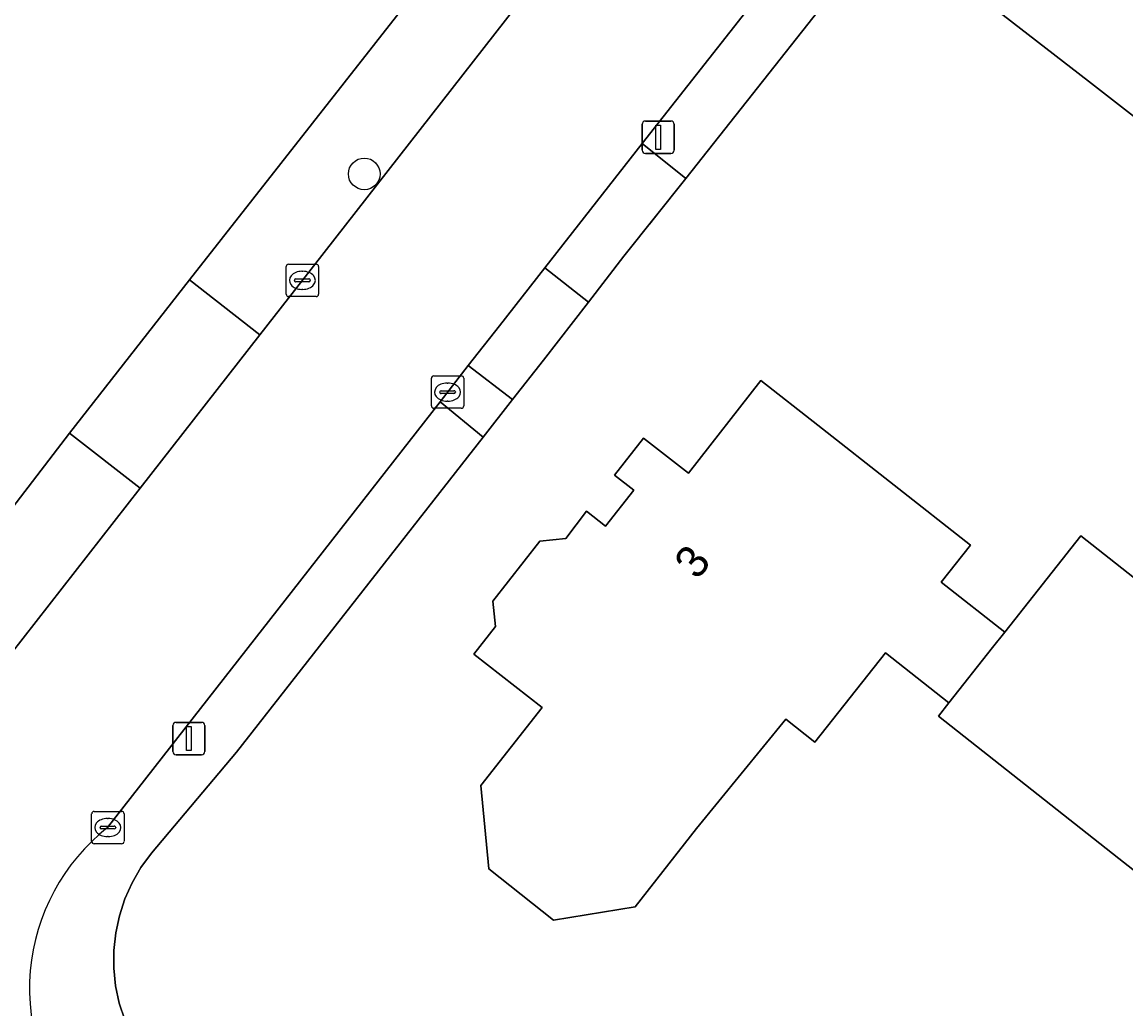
# Model space of a CAD drawing. Extents: x 157320 to 158835, y 386650 to 388491.
# Drawn here: x 158094.67 to 158128.79, y 387102.69 to 387133.19 of the extents above; entities that cross this region are included whole.
import ezdxf

# ---------------------------------------------------------------- set-up
doc = ezdxf.new("R2010")
doc.units = 0
for name, color, linetype in [('IMGEO_Boom', 7, 'Continuous'), ('IMGEO_Erf', 7, 'Continuous'), ('IMGEO_Groenvoorziening', 7, 'Continuous'), ('IMGEO_Kolk', 7, 'Continuous'), ('IMGEO_Lichtmast', 7, 'Continuous'), ('IMGEO_Muur', 7, 'Continuous'), ('IMGEO_Pand', 7, 'Continuous'), ('IMGEO_Pand_nummerreeks', 7, 'Continuous'), ('IMGEO_Rijbaan_lokaal_gesloten', 7, 'Continuous'), ('IMGEO_Rijbaan_lokaal_open', 7, 'Continuous'), ('IMGEO_Voetpad_open', 7, 'Continuous')]:
    doc.layers.add(name, color=color, linetype=linetype)

msp = doc.modelspace()

# ---------------------------------------------------------------- linework, layer by layer
at = {"layer": 'IMGEO_Boom'}
msp.add_circle((158105.248, 387128.496), 0.489, dxfattribs=at)
at = {"layer": 'IMGEO_Erf'}
for points in [[(158099.845, 387125.22), (158108.426, 387136.164), (158110.955, 387139.377), (158111.344, 387139.818), (158112.201, 387140.787), (158112.319, 387140.92), (158112.201, 387141.066), (158118.195, 387148.455), (158124.396, 387156.312), (158124.601, 387156.572)], [(158129.579, 387129.849), (158127.63, 387131.364), (158123.682, 387134.432), (158125.774, 387137.12), (158126.018, 387136.931), (158126.203, 387137.167), (158126.557, 387136.889), (158127.672, 387138.314), (158127.07, 387138.784), (158127.426, 387139.241), (158126.202, 387140.194), (158128.988, 387143.794)], [(158121.52, 387136.374), (158115.187, 387128.358), (158113.272, 387125.954), (158112.176, 387124.535), (158110.785, 387122.735), (158109.836, 387121.523), (158108.928, 387120.363), (158101.3, 387110.62), (158098.671, 387107.499), (158098.349, 387107.058), (158098.076, 387106.585), (158097.853, 387106.087), (158097.684, 387105.568), (158097.569, 387105.034), (158097.511, 387104.491), (158097.511, 387103.945), (158097.567, 387103.402), (158097.68, 387102.868), (158097.848, 387102.349)], [(158089.541, 387111.872), (158096.142, 387120.485), (158099.845, 387125.22)], [(158131.116, 387105.332), (158128.572, 387107.339), (158122.999, 387111.738), (158123.321, 387112.146), (158121.358, 387113.695), (158119.18, 387110.934), (158118.277, 387111.647), (158115.518, 387108.267), (158113.622, 387105.843), (158111.102, 387105.429), (158109.103, 387107.019), (158108.853, 387109.587), (158110.744, 387112.004), (158108.633, 387113.655), (158109.304, 387114.501), (158109.226, 387115.291), (158110.677, 387117.144), (158111.482, 387117.225), (158112.114, 387118.075), (158112.703, 387117.611), (158113.577, 387118.718), (158112.988, 387119.182), (158113.884, 387120.331), (158115.271, 387119.248), (158117.505, 387122.109), (158119.265, 387120.728), (158123.985, 387117.024), (158123.082, 387115.879), (158125.049, 387114.336), (158127.397, 387117.312), (158138.017, 387108.929)]]:
    msp.add_lwpolyline(points, dxfattribs=at)
at = {"layer": 'IMGEO_Groenvoorziening'}
for points in [[(158121.52, 387136.374), (158124.385, 387140.078), (158122.993, 387141.076), (158113.841, 387129.43), (158115.187, 387128.358)], [(158110.606, 387134.523), (158108.426, 387136.164), (158099.845, 387125.22), (158102.02, 387123.52), (158103.348, 387125.219)], [(158112.176, 387124.535), (158110.83, 387125.59), (158109.43, 387123.804), (158108.465, 387122.569), (158109.836, 387121.523), (158110.785, 387122.735)]]:
    msp.add_lwpolyline(points, close=True, dxfattribs=at)
for points in [[(158103.242, 387096.732), (158099.133, 387100.424), (158099.026, 387100.528), (158098.662, 387100.934), (158098.341, 387101.376), (158098.069, 387101.85), (158097.848, 387102.349), (158097.68, 387102.868), (158097.567, 387103.402), (158097.511, 387103.945), (158097.511, 387104.491), (158097.569, 387105.034), (158097.684, 387105.568), (158097.853, 387106.087), (158098.076, 387106.585), (158098.349, 387107.058), (158098.671, 387107.499), (158101.3, 387110.62), (158108.928, 387120.363), (158107.591, 387121.449), (158097.316, 387108.291)], [(158092.693, 387111.571), (158098.325, 387118.784), (158096.142, 387120.485), (158089.541, 387111.872)]]:
    msp.add_lwpolyline(points, dxfattribs=at)
for centre, radius, start, end in [((158101.237, 387103.315), 6.335, 128.2344, 174.9633), ((158101.23, 387103.319), 6.328, 174.9963, 224.5062)]:
    msp.add_arc(centre, radius, start, end, dxfattribs=at)
at = {"layer": 'IMGEO_Kolk'}
for p, q in [((158102.911, 387125.705), (158103.763, 387125.705)), ((158102.836, 387124.779), (158102.836, 387125.631)), ((158103.324, 387125.485), (158103.349, 387125.485)), ((158103.837, 387125.631), (158103.837, 387124.779)), ((158103.095, 387125.199), (158103.095, 387125.211)), ((158103.533, 387125.162), (158103.135, 387125.162)), ((158103.138, 387125.248), (158103.536, 387125.248)), ((158103.579, 387125.211), (158103.579, 387125.199)), ((158103.763, 387124.705), (158102.911, 387124.705)), ((158103.347, 387124.925), (158103.322, 387124.925)), ((158107.398, 387122.251), (158108.25, 387122.251)), ((158107.323, 387121.325), (158107.323, 387122.177)), ((158107.811, 387122.031), (158107.836, 387122.031)), ((158108.324, 387122.177), (158108.324, 387121.325)), ((158107.582, 387121.745), (158107.582, 387121.757)), ((158108.02, 387121.708), (158107.622, 387121.708)), ((158107.625, 387121.794), (158108.023, 387121.794)), ((158108.066, 387121.757), (158108.066, 387121.745)), ((158108.25, 387121.251), (158107.398, 387121.251)), ((158107.834, 387121.471), (158107.809, 387121.471)), ((158096.825, 387107.866), (158096.825, 387108.718)), ((158096.9, 387108.792), (158097.752, 387108.792)), ((158097.826, 387108.718), (158097.826, 387107.866)), ((158097.084, 387108.286), (158097.084, 387108.298)), ((158097.522, 387108.249), (158097.124, 387108.249)), ((158097.127, 387108.335), (158097.525, 387108.335)), ((158097.313, 387108.572), (158097.338, 387108.572)), ((158097.568, 387108.298), (158097.568, 387108.286)), ((158097.336, 387108.012), (158097.311, 387108.012)), ((158097.752, 387107.792), (158096.9, 387107.792))]:
    msp.add_line(p, q, dxfattribs=at)
for points in [[(158102.911, 387125.705), (158103.763, 387125.705)], [(158102.836, 387124.779), (158102.836, 387125.631)], [(158103.837, 387125.631), (158103.837, 387124.779)], [(158103.763, 387124.705), (158102.911, 387124.705)], [(158107.398, 387122.251), (158108.25, 387122.251)], [(158107.323, 387121.325), (158107.323, 387122.177)], [(158108.324, 387122.177), (158108.324, 387121.325)], [(158108.25, 387121.251), (158107.398, 387121.251)], [(158096.825, 387107.866), (158096.825, 387108.718)], [(158096.9, 387108.792), (158097.752, 387108.792)], [(158097.826, 387108.718), (158097.826, 387107.866)], [(158097.752, 387107.792), (158096.9, 387107.792)]]:
    msp.add_lwpolyline(points, dxfattribs=at)
for centre, radius, start, end in [((158102.913, 387125.629), 0.0765, 91.552, 178.448), ((158102.913, 387125.629), 0.0765, 91.552, 178.448), ((158103.761, 387125.629), 0.0765, 1.552, 88.448), ((158103.761, 387125.629), 0.0765, 1.552, 88.448), ((158103.135, 387125.208), 0.0403, 85.8775, 175.7526), ((158103.132, 387125.198), 0.0366, 178.938, 274.7102), ((158103.536, 387125.205), 0.043, 264.8664, 352.4533), ((158103.54, 387125.21), 0.0386, 1.7309, 96.639), ((158102.913, 387124.781), 0.0765, 181.552, 268.448), ((158102.913, 387124.781), 0.0765, 181.552, 268.448), ((158103.761, 387124.781), 0.0765, 271.552, 358.448), ((158103.761, 387124.781), 0.0765, 271.552, 358.448), ((158107.4, 387122.175), 0.0765, 91.552, 178.448), ((158107.4, 387122.175), 0.0765, 91.552, 178.448), ((158108.248, 387122.175), 0.0765, 1.552, 88.448), ((158108.248, 387122.175), 0.0765, 1.552, 88.448), ((158107.622, 387121.754), 0.0403, 85.8775, 175.7526), ((158107.619, 387121.744), 0.0366, 178.938, 274.7102), ((158108.023, 387121.751), 0.043, 264.8664, 352.4533), ((158108.027, 387121.756), 0.0386, 1.7309, 96.639), ((158107.4, 387121.327), 0.0765, 181.552, 268.448), ((158107.4, 387121.327), 0.0765, 181.552, 268.448), ((158108.248, 387121.327), 0.0765, 271.552, 358.448), ((158108.248, 387121.327), 0.0765, 271.552, 358.448), ((158096.902, 387108.716), 0.0765, 91.552, 178.448), ((158096.902, 387108.716), 0.0765, 91.552, 178.448), ((158097.75, 387108.716), 0.0765, 1.552, 88.448), ((158097.75, 387108.716), 0.0765, 1.552, 88.448), ((158097.124, 387108.295), 0.0403, 85.8775, 175.7526), ((158097.121, 387108.285), 0.0366, 178.938, 274.7102), ((158097.525, 387108.292), 0.043, 264.8664, 352.4533), ((158097.529, 387108.297), 0.0386, 1.7309, 96.639), ((158096.902, 387107.868), 0.0765, 181.552, 268.448), ((158096.902, 387107.868), 0.0765, 181.552, 268.448), ((158097.75, 387107.868), 0.0765, 271.552, 358.448), ((158097.75, 387107.868), 0.0765, 271.552, 358.448)]:
    msp.add_arc(centre, radius, start, end, dxfattribs=at)
for centre, major_axis, ratio, start_param, end_param in [((158103.323, 387125.205), (-0.387, 0.002), 0.722429, 4.712389, 7.853982), ((158103.348, 387125.205), (-0.39, 0.002), 0.717154, 1.570796, 4.712389), ((158107.81, 387121.751), (-0.387, 0.002), 0.722429, 4.712389, 7.853982), ((158107.835, 387121.751), (-0.39, 0.002), 0.717154, 1.570796, 4.712389), ((158097.312, 387108.292), (-0.387, 0.002), 0.722429, 4.712389, 7.853982), ((158097.337, 387108.292), (-0.39, 0.002), 0.717154, 1.570796, 4.712389)]:
    msp.add_ellipse(centre, major_axis=major_axis, ratio=ratio, start_param=start_param, end_param=end_param, dxfattribs=at)
at = {"layer": 'IMGEO_Lichtmast'}
for p, q in [((158113.937, 387130.129), (158114.727, 387130.129)), ((158114.727, 387130.129), (158113.937, 387130.129)), ((158113.837, 387129.229), (158113.837, 387130.029)), ((158113.837, 387130.029), (158113.837, 387129.229)), ((158114.827, 387130.029), (158114.827, 387129.229)), ((158114.827, 387129.229), (158114.827, 387130.029)), ((158114.727, 387129.129), (158113.937, 387129.129)), ((158113.937, 387129.129), (158114.727, 387129.129)), ((158099.334, 387110.644), (158099.334, 387111.444)), ((158099.334, 387111.444), (158099.334, 387110.644)), ((158099.434, 387111.544), (158100.224, 387111.544)), ((158100.224, 387111.544), (158099.434, 387111.544)), ((158100.324, 387111.444), (158100.324, 387110.644)), ((158100.324, 387110.644), (158100.324, 387111.444)), ((158100.224, 387110.544), (158099.434, 387110.544)), ((158099.434, 387110.544), (158100.224, 387110.544))]:
    msp.add_line(p, q, dxfattribs=at)
for points in [[(158114.257, 387130.004), (158114.407, 387130.004), (158114.407, 387129.254), (158114.257, 387129.254), (158114.257, 387130.004)], [(158099.754, 387111.419), (158099.904, 387111.419), (158099.904, 387110.669), (158099.754, 387110.669), (158099.754, 387111.419)]]:
    msp.add_lwpolyline(points, dxfattribs=at)
for centre, start, end in [((158113.937, 387130.029), 90, 180), ((158113.937, 387130.029), 90, 180), ((158114.727, 387130.029), 0, 90), ((158114.727, 387130.029), 360, 90), ((158113.937, 387129.229), 180, 270), ((158113.937, 387129.229), 180, 270), ((158114.727, 387129.229), 270, 0), ((158114.727, 387129.229), 270, 0), ((158099.434, 387111.444), 90, 180), ((158099.434, 387111.444), 90, 180), ((158100.224, 387111.444), 0, 90), ((158100.224, 387111.444), 360, 90), ((158099.434, 387110.644), 180, 270), ((158099.434, 387110.644), 180, 270), ((158100.224, 387110.644), 270, 0), ((158100.224, 387110.644), 270, 0)]:
    msp.add_arc(centre, 0.1, start, end, dxfattribs=at)
at = {"layer": 'IMGEO_Muur'}
msp.add_lwpolyline([(158115.385, 387128.607), (158114.062, 387126.946)], dxfattribs=at)
at = {"layer": 'IMGEO_Pand'}
msp.add_lwpolyline([(158128.988, 387143.794), (158126.202, 387140.194), (158127.426, 387139.241), (158127.07, 387138.784), (158127.672, 387138.314), (158126.557, 387136.889), (158126.203, 387137.167), (158126.018, 387136.931), (158125.774, 387137.12), (158123.682, 387134.432), (158127.63, 387131.364), (158129.579, 387129.849)], dxfattribs=at)
for points in [[(158125.049, 387114.336), (158123.082, 387115.879), (158123.985, 387117.024), (158119.265, 387120.728), (158117.505, 387122.109), (158115.271, 387119.248), (158113.884, 387120.331), (158112.988, 387119.182), (158113.577, 387118.718), (158112.703, 387117.611), (158112.114, 387118.075), (158111.482, 387117.225), (158110.677, 387117.144), (158109.226, 387115.291), (158109.304, 387114.501), (158108.633, 387113.655), (158110.744, 387112.004), (158108.853, 387109.587), (158109.103, 387107.019), (158111.102, 387105.429), (158113.622, 387105.843), (158115.518, 387108.267), (158118.277, 387111.647), (158119.18, 387110.934), (158121.358, 387113.695), (158123.321, 387112.146), (158124.668, 387113.854)], [(158127.397, 387117.312), (158125.049, 387114.336), (158124.668, 387113.854), (158123.321, 387112.146), (158122.999, 387111.738), (158128.572, 387107.339), (158131.116, 387105.332), (158138.017, 387108.929)]]:
    msp.add_lwpolyline(points, close=True, dxfattribs=at)
at = {"layer": 'IMGEO_Rijbaan_lokaal_gesloten'}
for points in [[(158127.199, 387155.674), (158126.432, 387154.715), (158114.255, 387139.191), (158113.455, 387138.172), (158113.085, 387137.7), (158110.606, 387134.523), (158103.348, 387125.219), (158102.02, 387123.52), (158098.325, 387118.784), (158092.693, 387111.571), (158091.913, 387110.579)], [(158097.316, 387108.291), (158107.591, 387121.449), (158108.465, 387122.569), (158109.43, 387123.804), (158110.83, 387125.59), (158113.841, 387129.43), (158122.993, 387141.076)]]:
    msp.add_lwpolyline(points, dxfattribs=at)
for centre, radius, start, end in [((158101.237, 387103.315), 6.335, 128.2344, 174.9633), ((158101.23, 387103.319), 6.328, 174.9963, 224.5062)]:
    msp.add_arc(centre, radius, start, end, dxfattribs=at)
at = {"layer": 'IMGEO_Rijbaan_lokaal_open'}
for points in [[(158115.187, 387128.358), (158113.841, 387129.43), (158110.83, 387125.59), (158112.176, 387124.535), (158113.272, 387125.954)], [(158102.02, 387123.52), (158099.845, 387125.22), (158096.142, 387120.485), (158098.325, 387118.784)]]:
    msp.add_lwpolyline(points, close=True, dxfattribs=at)
at = {"layer": 'IMGEO_Voetpad_open'}
msp.add_lwpolyline([(158109.836, 387121.523), (158108.465, 387122.569), (158107.591, 387121.449), (158108.928, 387120.363)], close=True, dxfattribs=at)

# ---------------------------------------------------------------- texts
at = {"layer": 'IMGEO_Pand_nummerreeks'}
msp.add_text('3', height=1, rotation=51.7094, dxfattribs=at).set_placement((158115.544, 387115.916))

doc.saveas('drawing.dxf')
